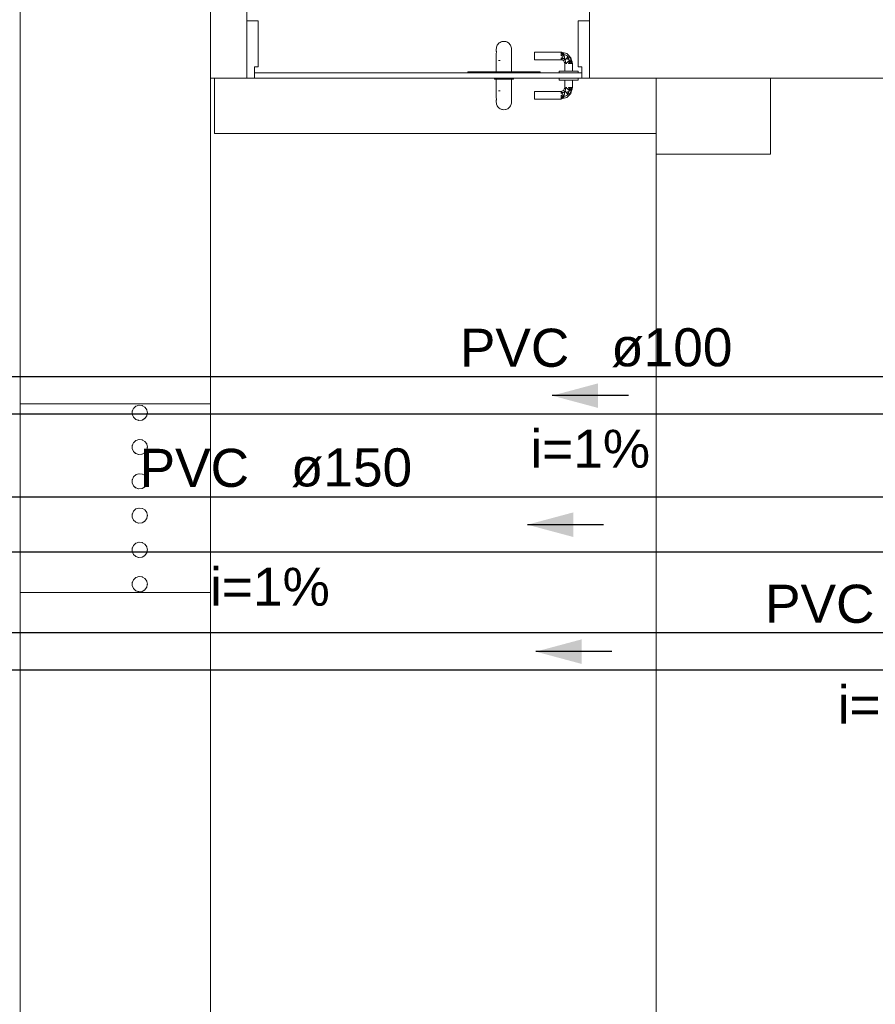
# Model space of a CAD drawing. Header units: millimetres. Extents: x -261 to 187, y -214 to 106.
# Tile 630 of 656: x -218.79 to -216.53, y 14.84 to 17.43. Entities that reach past the tile are written whole.
import ezdxf

# ---------------------------------------------------------------- set-up
doc = ezdxf.new("R2010")
doc.units = ezdxf.units.MM
doc.header["$LTSCALE"] = 0.005
doc.header["$MEASUREMENT"] = 0
doc.linetypes.add('NULL', pattern=[0])
for name, color, linetype, lineweight in [('AP-Condutos', 4, 'Continuous', 25), ('AP-Sentido conduto', 9, 'Continuous', 30), ('AP-Textos conduto', 7, 'Continuous', 9), ('IFC-Elemento construtivo genérico-Contorno', 9, 'Continuous', 5), ('IFC-Laje-Contorno', 9, 'Continuous', 5), ('IFC-Parede padrão-Contorno', 9, 'Continuous', 5), ('IFC-Parede-Contorno', 9, 'Continuous', 5), ('IFC-Pilar-Contorno', 9, 'Continuous', 5), ('IFC-Porta-Contorno', 9, 'Continuous', 5), ('IFC-Viga-Contorno', 9, 'Continuous', 5)]:
    doc.layers.add(name, color=color, linetype=linetype, lineweight=lineweight)
doc.styles.add('Arial', font='arial.ttf')

msp = doc.modelspace()

# ---------------------------------------------------------------- hatches: boundary and pattern name
at = {"layer": 'AP-Sentido conduto', "linetype": 'Continuous'}
for points in [[(-217.3843, 16.4459), (-217.2633, 16.4135), (-217.2633, 16.4783)], [(-217.4495, 16.1064), (-217.3286, 16.074), (-217.3286, 16.1388)], [(-217.4273, 15.7725), (-217.3063, 15.74), (-217.3063, 15.8049)]]:
    msp.add_hatch(color=7, dxfattribs=at).paths.add_polyline_path(points)

# ---------------------------------------------------------------- linework, layer by layer
at = {"layer": 'AP-Condutos'}
for p, q in [((-212.7635, 16.495), (-221.8436, 16.495)), ((-212.7635, 16.3968), (-221.8436, 16.3968)), ((-213.0715, 16.179), (-221.949, 16.179)), ((-213.0715, 16.0337), (-221.949, 16.0337)), ((-212.8525, 15.8216), (-221.8406, 15.8216)), ((-212.8525, 15.7234), (-221.8406, 15.7234))]:
    msp.add_line(p, q, dxfattribs=at)
at = {"layer": 'AP-Sentido conduto'}
for points in [[(-217.1839, 16.4459), (-217.3843, 16.4459)], [(-217.2492, 16.1064), (-217.4495, 16.1064)], [(-217.2269, 15.7725), (-217.4273, 15.7725)]]:
    msp.add_lwpolyline(points, dxfattribs=at)
at = {"layer": 'IFC-Elemento construtivo genérico-Contorno', "lineweight": 5}
for p, q in [((-218.489, 16.405), (-218.4886, 16.4058)), ((-218.489, 16.3976), (-218.489, 16.405)), ((-218.489, 16.3966), (-218.489, 16.3976)), ((-218.489, 16.3966), (-218.4856, 16.389)), ((-218.489, 16.3966), (-218.4859, 16.3899)), ((-218.4886, 16.4058), (-218.4856, 16.4126)), ((-218.4856, 16.4126), (-218.4849, 16.4132)), ((-218.4849, 16.4132), (-218.4794, 16.4182)), ((-218.4794, 16.4182), (-218.4785, 16.4185)), ((-218.4785, 16.4185), (-218.4714, 16.4207)), ((-218.4714, 16.4207), (-218.4705, 16.4206)), ((-218.4705, 16.4206), (-218.4632, 16.4199)), ((-218.4632, 16.4199), (-218.4624, 16.4194)), ((-218.4624, 16.4194), (-218.4559, 16.4157)), ((-218.4559, 16.4157), (-218.4554, 16.415)), ((-218.4559, 16.4157), (-218.451, 16.409)), ((-218.4554, 16.415), (-218.451, 16.409)), ((-218.451, 16.409), (-218.4509, 16.4081)), ((-218.451, 16.3927), (-218.4495, 16.3999)), ((-218.4509, 16.4081), (-218.4493, 16.4008)), ((-218.4495, 16.3999), (-218.4493, 16.4008)), ((-218.4859, 16.3899), (-218.4856, 16.389)), ((-218.4856, 16.389), (-218.4794, 16.3835)), ((-218.4856, 16.389), (-218.4801, 16.3841)), ((-218.4801, 16.3841), (-218.4794, 16.3835)), ((-218.4794, 16.3835), (-218.4714, 16.3809)), ((-218.4794, 16.3835), (-218.4723, 16.3812)), ((-218.4723, 16.3812), (-218.4714, 16.3809)), ((-218.4714, 16.3809), (-218.4632, 16.3818)), ((-218.4714, 16.3809), (-218.4641, 16.3817)), ((-218.4641, 16.3817), (-218.4632, 16.3818)), ((-218.4632, 16.3818), (-218.4559, 16.3859)), ((-218.4632, 16.3818), (-218.4567, 16.3855)), ((-218.4567, 16.3855), (-218.4559, 16.3859)), ((-218.4559, 16.3859), (-218.4516, 16.3919)), ((-218.4516, 16.3919), (-218.451, 16.3927)), ((-218.4886, 16.3156), (-218.4856, 16.3224)), ((-218.4856, 16.3224), (-218.4849, 16.323)), ((-218.4849, 16.323), (-218.4794, 16.328)), ((-218.4794, 16.328), (-218.4785, 16.3283)), ((-218.4785, 16.3283), (-218.4714, 16.3306)), ((-218.4714, 16.3306), (-218.4705, 16.3305)), ((-218.4705, 16.3305), (-218.4632, 16.3297)), ((-218.4632, 16.3297), (-218.4624, 16.3292)), ((-218.4624, 16.3292), (-218.4559, 16.3255)), ((-218.4559, 16.3255), (-218.4554, 16.3248)), ((-218.4559, 16.3255), (-218.451, 16.3188)), ((-218.4554, 16.3248), (-218.451, 16.3188)), ((-218.451, 16.3188), (-218.4509, 16.3179)), ((-218.489, 16.3148), (-218.4886, 16.3156)), ((-218.489, 16.3074), (-218.489, 16.3148)), ((-218.489, 16.3065), (-218.489, 16.3074)), ((-218.489, 16.3065), (-218.4856, 16.2989)), ((-218.489, 16.3065), (-218.4859, 16.2997)), ((-218.4859, 16.2997), (-218.4856, 16.2989)), ((-218.4856, 16.2989), (-218.4794, 16.2933)), ((-218.4856, 16.2989), (-218.4801, 16.2939)), ((-218.4801, 16.2939), (-218.4794, 16.2933)), ((-218.4794, 16.2933), (-218.4714, 16.2907)), ((-218.4794, 16.2933), (-218.4723, 16.291)), ((-218.4632, 16.2916), (-218.4559, 16.2958)), ((-218.4632, 16.2916), (-218.4567, 16.2953)), ((-218.4567, 16.2953), (-218.4559, 16.2958)), ((-218.4559, 16.2958), (-218.4516, 16.3018)), ((-218.4516, 16.3018), (-218.451, 16.3025)), ((-218.451, 16.3025), (-218.4495, 16.3097)), ((-218.4509, 16.3179), (-218.4493, 16.3106)), ((-218.4495, 16.3097), (-218.4493, 16.3106)), ((-218.4723, 16.291), (-218.4714, 16.2907)), ((-218.4714, 16.2907), (-218.4632, 16.2916)), ((-218.4714, 16.2907), (-218.4641, 16.2915)), ((-218.4641, 16.2915), (-218.4632, 16.2916)), ((-218.489, 16.2246), (-218.4886, 16.2255)), ((-218.489, 16.2172), (-218.489, 16.2246)), ((-218.489, 16.2163), (-218.489, 16.2172)), ((-218.489, 16.2163), (-218.4856, 16.2087)), ((-218.489, 16.2163), (-218.4859, 16.2095)), ((-218.4886, 16.2255), (-218.4856, 16.2323)), ((-218.4856, 16.2323), (-218.4849, 16.2329)), ((-218.4849, 16.2329), (-218.4794, 16.2378)), ((-218.4794, 16.2378), (-218.4785, 16.2381)), ((-218.4785, 16.2381), (-218.4714, 16.2404)), ((-218.4714, 16.2404), (-218.4705, 16.2403)), ((-218.4705, 16.2403), (-218.4632, 16.2395)), ((-218.4632, 16.2395), (-218.4624, 16.2391)), ((-218.4624, 16.2391), (-218.4559, 16.2354)), ((-218.4559, 16.2354), (-218.4554, 16.2346)), ((-218.4559, 16.2354), (-218.451, 16.2286)), ((-218.4554, 16.2346), (-218.451, 16.2286)), ((-218.451, 16.2286), (-218.4509, 16.2277)), ((-218.451, 16.2123), (-218.4495, 16.2196)), ((-218.4509, 16.2277), (-218.4493, 16.2205)), ((-218.4495, 16.2196), (-218.4493, 16.2205)), ((-218.4859, 16.2095), (-218.4856, 16.2087)), ((-218.4856, 16.2087), (-218.4794, 16.2031)), ((-218.4856, 16.2087), (-218.4801, 16.2037)), ((-218.4801, 16.2037), (-218.4794, 16.2031)), ((-218.4794, 16.2031), (-218.4714, 16.2005)), ((-218.4794, 16.2031), (-218.4723, 16.2008)), ((-218.4723, 16.2008), (-218.4714, 16.2005)), ((-218.4714, 16.2005), (-218.4632, 16.2014)), ((-218.4714, 16.2005), (-218.4641, 16.2013)), ((-218.4641, 16.2013), (-218.4632, 16.2014)), ((-218.4632, 16.2014), (-218.4559, 16.2056)), ((-218.4632, 16.2014), (-218.4567, 16.2051)), ((-218.4567, 16.2051), (-218.4559, 16.2056)), ((-218.4559, 16.2056), (-218.4516, 16.2116)), ((-218.4516, 16.2116), (-218.451, 16.2123)), ((-218.4886, 16.1353), (-218.4856, 16.1421)), ((-218.4856, 16.1421), (-218.4849, 16.1427)), ((-218.4849, 16.1427), (-218.4794, 16.1477)), ((-218.4794, 16.1477), (-218.4785, 16.1479)), ((-218.4785, 16.1479), (-218.4714, 16.1502)), ((-218.4714, 16.1502), (-218.4705, 16.1501)), ((-218.4705, 16.1501), (-218.4632, 16.1494)), ((-218.4632, 16.1494), (-218.4624, 16.1489)), ((-218.4624, 16.1489), (-218.4559, 16.1452)), ((-218.4559, 16.1452), (-218.4554, 16.1444)), ((-218.4559, 16.1452), (-218.451, 16.1385)), ((-218.4554, 16.1444), (-218.451, 16.1385)), ((-218.451, 16.1385), (-218.4509, 16.1376)), ((-218.4509, 16.1376), (-218.4493, 16.1303)), ((-218.489, 16.1345), (-218.4886, 16.1353)), ((-218.489, 16.127), (-218.489, 16.1345)), ((-218.489, 16.1261), (-218.489, 16.127)), ((-218.489, 16.1261), (-218.4856, 16.1185)), ((-218.489, 16.1261), (-218.4859, 16.1194)), ((-218.4859, 16.1194), (-218.4856, 16.1185)), ((-218.4856, 16.1185), (-218.4794, 16.1129)), ((-218.4856, 16.1185), (-218.4801, 16.1136)), ((-218.4801, 16.1136), (-218.4794, 16.1129)), ((-218.4794, 16.1129), (-218.4714, 16.1104)), ((-218.4794, 16.1129), (-218.4723, 16.1107)), ((-218.4714, 16.1104), (-218.4632, 16.1112)), ((-218.4714, 16.1104), (-218.4641, 16.1111)), ((-218.4641, 16.1111), (-218.4632, 16.1112)), ((-218.4632, 16.1112), (-218.4559, 16.1154)), ((-218.4632, 16.1112), (-218.4567, 16.1149)), ((-218.4567, 16.1149), (-218.4559, 16.1154)), ((-218.4559, 16.1154), (-218.4516, 16.1214)), ((-218.4516, 16.1214), (-218.451, 16.1222)), ((-218.451, 16.1222), (-218.4495, 16.1294)), ((-218.4495, 16.1294), (-218.4493, 16.1303)), ((-218.4723, 16.1107), (-218.4714, 16.1104)), ((-218.4785, 16.0578), (-218.4714, 16.0601)), ((-218.4714, 16.0601), (-218.4705, 16.06)), ((-218.4705, 16.06), (-218.4632, 16.0592)), ((-218.489, 16.0443), (-218.4886, 16.0451)), ((-218.489, 16.0369), (-218.489, 16.0443)), ((-218.489, 16.036), (-218.489, 16.0369)), ((-218.489, 16.036), (-218.4856, 16.0283)), ((-218.489, 16.036), (-218.4859, 16.0292)), ((-218.4886, 16.0451), (-218.4856, 16.0519)), ((-218.4856, 16.0519), (-218.4849, 16.0525)), ((-218.4849, 16.0525), (-218.4794, 16.0575)), ((-218.4794, 16.0575), (-218.4785, 16.0578)), ((-218.4632, 16.0592), (-218.4624, 16.0587)), ((-218.4624, 16.0587), (-218.4559, 16.055)), ((-218.4559, 16.055), (-218.4554, 16.0543)), ((-218.4559, 16.055), (-218.451, 16.0483)), ((-218.4554, 16.0543), (-218.451, 16.0483)), ((-218.451, 16.0483), (-218.4509, 16.0474)), ((-218.451, 16.032), (-218.4495, 16.0392)), ((-218.4509, 16.0474), (-218.4493, 16.0401)), ((-218.4495, 16.0392), (-218.4493, 16.0401)), ((-218.4859, 16.0292), (-218.4856, 16.0283)), ((-218.4856, 16.0283), (-218.4794, 16.0228)), ((-218.4856, 16.0283), (-218.4801, 16.0234)), ((-218.4801, 16.0234), (-218.4794, 16.0228)), ((-218.4794, 16.0228), (-218.4714, 16.0202)), ((-218.4794, 16.0228), (-218.4723, 16.0205)), ((-218.4723, 16.0205), (-218.4714, 16.0202)), ((-218.4714, 16.0202), (-218.4632, 16.0211)), ((-218.4714, 16.0202), (-218.4641, 16.021)), ((-218.4641, 16.021), (-218.4632, 16.0211)), ((-218.4632, 16.0211), (-218.4559, 16.0252)), ((-218.4632, 16.0211), (-218.4567, 16.0248)), ((-218.4567, 16.0248), (-218.4559, 16.0252)), ((-218.4559, 16.0252), (-218.4516, 16.0312)), ((-218.4516, 16.0312), (-218.451, 16.032)), ((-218.4886, 15.955), (-218.4856, 15.9617)), ((-218.4856, 15.9617), (-218.4849, 15.9623)), ((-218.4849, 15.9623), (-218.4794, 15.9673)), ((-218.4794, 15.9673), (-218.4785, 15.9676)), ((-218.4785, 15.9676), (-218.4714, 15.9699)), ((-218.4714, 15.9699), (-218.4705, 15.9698)), ((-218.4705, 15.9698), (-218.4632, 15.969)), ((-218.4632, 15.969), (-218.4624, 15.9686)), ((-218.4624, 15.9686), (-218.4559, 15.9648)), ((-218.4559, 15.9648), (-218.4554, 15.9641)), ((-218.4559, 15.9648), (-218.451, 15.9581)), ((-218.4554, 15.9641), (-218.451, 15.9581)), ((-218.451, 15.9581), (-218.4509, 15.9572)), ((-218.4509, 15.9572), (-218.4493, 15.95)), ((-218.489, 15.9541), (-218.4886, 15.955)), ((-218.489, 15.9467), (-218.489, 15.9541)), ((-218.489, 15.9458), (-218.489, 15.9467)), ((-218.489, 15.9458), (-218.4856, 15.9382)), ((-218.489, 15.9458), (-218.4859, 15.939)), ((-218.4859, 15.939), (-218.4856, 15.9382)), ((-218.4856, 15.9382), (-218.4794, 15.9326)), ((-218.4856, 15.9382), (-218.4801, 15.9332)), ((-218.4801, 15.9332), (-218.4794, 15.9326)), ((-218.4794, 15.9326), (-218.4714, 15.93)), ((-218.4794, 15.9326), (-218.4723, 15.9303)), ((-218.4723, 15.9303), (-218.4714, 15.93)), ((-218.4714, 15.93), (-218.4632, 15.9309)), ((-218.4714, 15.93), (-218.4641, 15.9308)), ((-218.4641, 15.9308), (-218.4632, 15.9309)), ((-218.4632, 15.9309), (-218.4559, 15.9351)), ((-218.4632, 15.9309), (-218.4567, 15.9346)), ((-218.4567, 15.9346), (-218.4559, 15.9351)), ((-218.4559, 15.9351), (-218.4516, 15.9411)), ((-218.4516, 15.9411), (-218.451, 15.9418)), ((-218.451, 15.9418), (-218.4495, 15.9491)), ((-218.4495, 15.9491), (-218.4493, 15.95))]:
    msp.add_line(p, q, dxfattribs=at)
at = {"layer": 'IFC-Laje-Contorno', "lineweight": 5}
for p, q in [((-217.3676, 17.2812), (-217.366, 17.2812)), ((-217.3159, 17.2812), (-217.1105, 17.2812)), ((-217.1105, 17.2811), (-217.1105, 17.2812)), ((-218.2834, 15.1866), (-218.2834, 17.1572)), ((-217.1105, 14.7495), (-217.1105, 17.0808))]:
    msp.add_line(p, q, dxfattribs=at)
at = {"layer": 'IFC-Parede padrão-Contorno', "lineweight": 5}
for p, q in [((-218.2834, 16.479), (-218.2834, 18.5937)), ((-218.7843, 16.479), (-218.7843, 18.3192)), ((-218.7843, 16.4244), (-218.7843, 16.479)), ((-218.2834, 16.4244), (-218.2834, 16.479)), ((-218.7843, 15.9284), (-218.7843, 16.4244)), ((-218.7843, 16.4244), (-218.7292, 16.4244)), ((-218.7292, 16.4244), (-218.2834, 16.4244)), ((-218.2834, 15.9284), (-218.2834, 16.4244)), ((-218.7843, 15.9284), (-218.2834, 15.9284)), ((-218.7843, 15.9284), (-218.7292, 15.9284)), ((-218.7843, 15.4156), (-218.7843, 15.9284)), ((-218.7292, 15.9284), (-218.2834, 15.9284)), ((-218.2834, 15.4156), (-218.2834, 15.9284)), ((-218.7843, 14.776), (-218.7843, 15.4156)), ((-218.2834, 14.776), (-218.2834, 15.4156))]:
    msp.add_line(p, q, dxfattribs=at)
at = {"layer": 'IFC-Parede-Contorno', "lineweight": 5}
for p, q in [((-218.1876, 17.4315), (-218.1876, 17.7821)), ((-218.1876, 17.3871), (-218.1876, 17.7821)), ((-217.2858, 17.3871), (-217.2858, 17.7821)), ((-218.1876, 17.2812), (-218.1876, 17.3871)), ((-218.2834, 17.2812), (-218.2274, 17.2812)), ((-218.2274, 17.2812), (-218.1876, 17.2812)), ((-217.2858, 17.2812), (-214.2659, 17.2812))]:
    msp.add_line(p, q, dxfattribs=at)
at = {"layer": 'IFC-Pilar-Contorno', "lineweight": 5}
for p, q in [((-217.1105, 17.154), (-217.1105, 17.2812)), ((-217.1105, 17.2811), (-217.0172, 17.2811)), ((-217.0172, 17.2811), (-217.0006, 17.2811)), ((-217.0006, 17.2811), (-216.8099, 17.2811)), ((-216.8099, 17.2701), (-216.8099, 17.2812)), ((-216.8099, 17.2079), (-216.8099, 17.2701)), ((-216.8099, 17.0808), (-216.8099, 17.2079)), ((-217.1105, 17.0918), (-217.1105, 17.154)), ((-217.1105, 17.0808), (-217.1105, 17.0918)), ((-217.1105, 17.0808), (-216.9198, 17.0808)), ((-216.9198, 17.0808), (-216.8265, 17.0808)), ((-216.8265, 17.0808), (-216.8099, 17.0808))]:
    msp.add_line(p, q, dxfattribs=at)
at = {"layer": 'IFC-Porta-Contorno', "lineweight": 5}
for p, q in [((-218.1876, 17.4315), (-218.1635, 17.4315)), ((-218.1876, 17.313), (-218.1876, 17.4315)), ((-218.1635, 17.4315), (-218.1575, 17.4315)), ((-218.1575, 17.4074), (-218.1575, 17.4315)), ((-218.1575, 17.3112), (-218.1575, 17.4074)), ((-217.3159, 17.3353), (-217.3159, 17.4315)), ((-217.3159, 17.4315), (-217.3099, 17.4315)), ((-217.3099, 17.4315), (-217.2858, 17.4315)), ((-217.2858, 17.2812), (-217.2858, 17.3997)), ((-217.5313, 17.3578), (-217.5309, 17.361)), ((-217.5313, 17.3578), (-217.5311, 17.3604)), ((-217.5313, 17.3578), (-217.5313, 17.3557)), ((-217.5313, 17.3527), (-217.5313, 17.3557)), ((-217.5311, 17.3604), (-217.5306, 17.363)), ((-217.5309, 17.361), (-217.5306, 17.363)), ((-217.5306, 17.363), (-217.5298, 17.3655)), ((-217.5298, 17.3655), (-217.5286, 17.3678)), ((-217.5286, 17.3678), (-217.5272, 17.37)), ((-217.5272, 17.37), (-217.5254, 17.372)), ((-217.5254, 17.372), (-217.5235, 17.3737)), ((-217.5235, 17.3737), (-217.5213, 17.3752)), ((-217.5213, 17.3752), (-217.5189, 17.3763)), ((-217.5189, 17.3763), (-217.5165, 17.3772)), ((-217.5165, 17.3772), (-217.5152, 17.3775)), ((-217.5152, 17.3775), (-217.5113, 17.3778)), ((-217.5113, 17.3778), (-217.5074, 17.3775)), ((-217.5074, 17.3775), (-217.5061, 17.3772)), ((-217.5061, 17.3772), (-217.5036, 17.3763)), ((-217.5036, 17.3763), (-217.5013, 17.3752)), ((-217.5013, 17.3752), (-217.4991, 17.3737)), ((-217.4991, 17.3737), (-217.4971, 17.372)), ((-217.4971, 17.372), (-217.4954, 17.37)), ((-217.4954, 17.37), (-217.4939, 17.3678)), ((-217.4939, 17.3678), (-217.4928, 17.3655)), ((-217.4939, 17.3678), (-217.4931, 17.366)), ((-217.4931, 17.366), (-217.4919, 17.363)), ((-217.4928, 17.3655), (-217.4919, 17.363)), ((-217.4919, 17.363), (-217.4914, 17.3604)), ((-217.4914, 17.3604), (-217.4912, 17.3578)), ((-217.4913, 17.3558), (-217.4912, 17.3578)), ((-217.4913, 17.3558), (-217.4912, 17.3546)), ((-217.4913, 17.3503), (-217.4912, 17.3546)), ((-217.5313, 17.3527), (-217.5311, 17.3489)), ((-217.5313, 17.343), (-217.531, 17.3524)), ((-217.5313, 17.343), (-217.5313, 17.3355)), ((-217.5313, 17.3277), (-217.5313, 17.3355)), ((-217.4913, 17.3503), (-217.4912, 17.3421)), ((-217.4913, 17.3344), (-217.4912, 17.3421)), ((-217.4913, 17.3344), (-217.4912, 17.3277)), ((-217.4311, 17.3498), (-217.361, 17.3498)), ((-217.4311, 17.3494), (-217.4311, 17.3498)), ((-217.4311, 17.3484), (-217.4311, 17.3494)), ((-217.4311, 17.3469), (-217.4311, 17.3484)), ((-217.4311, 17.3448), (-217.4311, 17.3469)), ((-217.4311, 17.3424), (-217.4311, 17.3448)), ((-217.4311, 17.3398), (-217.4311, 17.3424)), ((-217.4311, 17.3372), (-217.4311, 17.3398)), ((-217.4311, 17.3348), (-217.4311, 17.3372)), ((-217.4311, 17.3327), (-217.4311, 17.3348)), ((-217.4311, 17.3311), (-217.4311, 17.3327)), ((-217.4311, 17.3301), (-217.4311, 17.3311)), ((-217.4311, 17.3297), (-217.4311, 17.3301)), ((-217.4311, 17.3297), (-217.361, 17.3297)), ((-217.361, 17.3498), (-217.3589, 17.3492)), ((-217.361, 17.3448), (-217.3567, 17.3486)), ((-217.361, 17.3469), (-217.361, 17.3484)), ((-217.361, 17.3448), (-217.3525, 17.3475)), ((-217.361, 17.3398), (-217.3525, 17.3475)), ((-217.361, 17.3448), (-217.361, 17.3469)), ((-217.361, 17.3424), (-217.361, 17.3448)), ((-217.361, 17.3311), (-217.3527, 17.3431)), ((-217.361, 17.3398), (-217.3527, 17.3431)), ((-217.361, 17.3398), (-217.361, 17.3424)), ((-217.361, 17.3327), (-217.361, 17.3348)), ((-217.361, 17.3311), (-217.3517, 17.3343)), ((-217.361, 17.3297), (-217.3517, 17.3343)), ((-217.361, 17.3311), (-217.361, 17.3327)), ((-217.361, 17.3297), (-217.3575, 17.3283)), ((-217.3589, 17.3492), (-217.3567, 17.3486)), ((-217.3567, 17.3486), (-217.3525, 17.3475)), ((-217.3539, 17.3268), (-217.3517, 17.3343)), ((-217.3527, 17.3431), (-217.3455, 17.3407)), ((-217.3527, 17.3431), (-217.3517, 17.3343)), ((-217.3525, 17.3475), (-217.346, 17.3458)), ((-217.3517, 17.3343), (-217.35, 17.3288)), ((-217.35, 17.3288), (-217.3433, 17.3368)), ((-217.35, 17.3288), (-217.3491, 17.3245)), ((-217.346, 17.3458), (-217.3432, 17.343)), ((-217.3455, 17.3407), (-217.3433, 17.3368)), ((-217.3434, 17.3303), (-217.3377, 17.3375)), ((-217.3434, 17.3303), (-217.3433, 17.3368)), ((-217.3434, 17.3303), (-217.3376, 17.3281)), ((-217.3433, 17.3368), (-217.3377, 17.3375)), ((-217.3432, 17.343), (-217.3405, 17.3403)), ((-217.3405, 17.3403), (-217.3377, 17.3375)), ((-217.3377, 17.3375), (-217.335, 17.3348)), ((-217.3376, 17.3281), (-217.335, 17.3348)), ((-217.335, 17.3348), (-217.3332, 17.3282)), ((-217.3159, 17.3112), (-217.3159, 17.3353)), ((-218.1675, 17.3112), (-218.1595, 17.3112)), ((-218.1675, 17.3051), (-218.1675, 17.3112)), ((-218.1675, 17.2812), (-218.1675, 17.3051)), ((-218.1595, 17.3112), (-218.1575, 17.3112)), ((-217.5313, 17.2977), (-217.5313, 17.3277)), ((-217.5254, 17.3277), (-217.5213, 17.3277)), ((-217.5234, 17.3277), (-217.5213, 17.3277)), ((-217.4912, 17.2977), (-217.4912, 17.3277)), ((-217.3575, 17.3283), (-217.3539, 17.3268)), ((-217.3539, 17.3268), (-217.3524, 17.3233)), ((-217.3524, 17.3233), (-217.351, 17.3197)), ((-217.351, 17.3197), (-217.3491, 17.3245)), ((-217.351, 17.2997), (-217.351, 17.3197)), ((-217.3491, 17.3245), (-217.348, 17.3197)), ((-217.348, 17.3197), (-217.3376, 17.3281)), ((-217.348, 17.3197), (-217.346, 17.3197)), ((-217.341, 17.3197), (-217.3332, 17.3282)), ((-217.341, 17.3197), (-217.3376, 17.3281)), ((-217.341, 17.3197), (-217.3384, 17.3197)), ((-217.3384, 17.3197), (-217.3359, 17.3197)), ((-217.3359, 17.3197), (-217.3332, 17.3282)), ((-217.3359, 17.3197), (-217.3321, 17.324)), ((-217.3359, 17.3197), (-217.3339, 17.3197)), ((-217.3339, 17.3197), (-217.3323, 17.3197)), ((-217.3332, 17.3282), (-217.3321, 17.324)), ((-217.3321, 17.324), (-217.3315, 17.3219)), ((-217.3315, 17.3219), (-217.3309, 17.3197)), ((-217.3309, 17.2997), (-217.3309, 17.3197)), ((-217.3159, 17.3112), (-217.3139, 17.3112)), ((-217.3139, 17.3112), (-217.3059, 17.3112)), ((-217.3059, 17.2873), (-217.3059, 17.3112)), ((-218.1876, 17.2812), (-218.1716, 17.2812)), ((-218.1716, 17.2812), (-218.1675, 17.2812)), ((-218.1675, 17.2947), (-217.9919, 17.2947)), ((-218.1675, 17.2812), (-217.9919, 17.2812)), ((-217.9919, 17.2947), (-217.3059, 17.2947)), ((-217.9919, 17.2812), (-217.3059, 17.2812)), ((-217.6065, 17.2977), (-217.4632, 17.2977)), ((-217.6065, 17.2954), (-217.6065, 17.2977)), ((-217.6065, 17.2947), (-217.6065, 17.2954)), ((-217.5363, 17.2782), (-217.5363, 17.2812)), ((-217.5363, 17.2782), (-217.5355, 17.2782)), ((-217.5355, 17.2782), (-217.533, 17.2782)), ((-217.533, 17.2782), (-217.529, 17.2782)), ((-217.5313, 17.2481), (-217.5313, 17.2782)), ((-217.529, 17.2782), (-217.5238, 17.2782)), ((-217.5238, 17.2782), (-217.5178, 17.2782)), ((-217.5178, 17.2782), (-217.5113, 17.2782)), ((-217.5113, 17.2782), (-217.5048, 17.2782)), ((-217.5048, 17.2782), (-217.4988, 17.2782)), ((-217.4988, 17.2782), (-217.4936, 17.2782)), ((-217.4936, 17.2782), (-217.4896, 17.2782)), ((-217.4912, 17.2481), (-217.4912, 17.2782)), ((-217.4896, 17.2782), (-217.4871, 17.2782)), ((-217.4871, 17.2782), (-217.4862, 17.2782)), ((-217.4862, 17.2782), (-217.4862, 17.2812)), ((-217.4632, 17.2977), (-217.4161, 17.2977)), ((-217.4161, 17.2969), (-217.4161, 17.2977)), ((-217.4161, 17.2947), (-217.4161, 17.2969)), ((-217.366, 17.2947), (-217.366, 17.2997)), ((-217.366, 17.2997), (-217.3651, 17.2997)), ((-217.366, 17.2762), (-217.366, 17.2812)), ((-217.3651, 17.2997), (-217.3626, 17.2997)), ((-217.3626, 17.2997), (-217.3587, 17.2997)), ((-217.3587, 17.2997), (-217.3535, 17.2997)), ((-217.3535, 17.2997), (-217.3474, 17.2997)), ((-217.348, 17.2997), (-217.346, 17.2997)), ((-217.3474, 17.2997), (-217.341, 17.2997)), ((-217.341, 17.2997), (-217.3345, 17.2997)), ((-217.3359, 17.2997), (-217.3339, 17.2997)), ((-217.3345, 17.2997), (-217.3284, 17.2997)), ((-217.3284, 17.2997), (-217.3232, 17.2997)), ((-217.3232, 17.2997), (-217.3193, 17.2997)), ((-217.3193, 17.2997), (-217.3168, 17.2997)), ((-217.3168, 17.2997), (-217.3159, 17.2997)), ((-217.3159, 17.2947), (-217.3159, 17.2997)), ((-217.3159, 17.2762), (-217.3159, 17.2812)), ((-217.3059, 17.2839), (-217.3059, 17.2947)), ((-217.3059, 17.2812), (-217.3059, 17.2873)), ((-217.3059, 17.2812), (-217.3018, 17.2812)), ((-217.3018, 17.2812), (-217.2858, 17.2812)), ((-217.366, 17.2762), (-217.3651, 17.2762)), ((-217.3651, 17.2762), (-217.3626, 17.2762)), ((-217.3626, 17.2762), (-217.3587, 17.2762)), ((-217.3587, 17.2762), (-217.3535, 17.2762)), ((-217.3539, 17.2491), (-217.3524, 17.2526)), ((-217.3535, 17.2762), (-217.3474, 17.2762)), ((-217.3524, 17.2526), (-217.351, 17.2561)), ((-217.351, 17.2561), (-217.351, 17.2762)), ((-217.351, 17.2561), (-217.3491, 17.2513)), ((-217.35, 17.2471), (-217.3491, 17.2513)), ((-217.3491, 17.2513), (-217.348, 17.2561)), ((-217.348, 17.2561), (-217.346, 17.2561)), ((-217.348, 17.2561), (-217.3376, 17.2478)), ((-217.3474, 17.2762), (-217.341, 17.2762)), ((-217.341, 17.2762), (-217.3345, 17.2762)), ((-217.341, 17.2561), (-217.3384, 17.2561)), ((-217.341, 17.2561), (-217.3376, 17.2478)), ((-217.341, 17.2561), (-217.3332, 17.2476)), ((-217.3384, 17.2561), (-217.3359, 17.2561)), ((-217.3359, 17.2561), (-217.3339, 17.2561)), ((-217.3359, 17.2561), (-217.3332, 17.2476)), ((-217.3359, 17.2561), (-217.3321, 17.2519)), ((-217.3345, 17.2762), (-217.3284, 17.2762)), ((-217.3339, 17.2561), (-217.3323, 17.2561)), ((-217.3332, 17.2476), (-217.3321, 17.2519)), ((-217.3321, 17.2519), (-217.3315, 17.254)), ((-217.3315, 17.254), (-217.3309, 17.2561)), ((-217.3309, 17.2561), (-217.3309, 17.2762)), ((-217.3284, 17.2762), (-217.3232, 17.2762)), ((-217.3232, 17.2762), (-217.3193, 17.2762)), ((-217.3193, 17.2762), (-217.3168, 17.2762)), ((-217.3168, 17.2762), (-217.3159, 17.2762)), ((-217.5313, 17.2481), (-217.5313, 17.2403)), ((-217.5313, 17.2329), (-217.5313, 17.2403)), ((-217.5313, 17.2329), (-217.531, 17.2235)), ((-217.5313, 17.2232), (-217.5311, 17.227)), ((-217.5254, 17.2481), (-217.5213, 17.2481)), ((-217.5234, 17.2481), (-217.5213, 17.2481)), ((-217.4913, 17.2415), (-217.4912, 17.2481)), ((-217.4913, 17.2415), (-217.4912, 17.2338)), ((-217.4913, 17.2256), (-217.4912, 17.2338)), ((-217.4913, 17.2256), (-217.4912, 17.2213)), ((-217.4311, 17.2461), (-217.361, 17.2461)), ((-217.4311, 17.2458), (-217.4311, 17.2461)), ((-217.4311, 17.2448), (-217.4311, 17.2458)), ((-217.4311, 17.2432), (-217.4311, 17.2448)), ((-217.4311, 17.2411), (-217.4311, 17.2432)), ((-217.4311, 17.2387), (-217.4311, 17.2411)), ((-217.4311, 17.2361), (-217.4311, 17.2387)), ((-217.4311, 17.2335), (-217.4311, 17.2361)), ((-217.4311, 17.2311), (-217.4311, 17.2335)), ((-217.4311, 17.229), (-217.4311, 17.2311)), ((-217.4311, 17.2274), (-217.4311, 17.229)), ((-217.4311, 17.2264), (-217.4311, 17.2274)), ((-217.4311, 17.2261), (-217.4311, 17.2264)), ((-217.4311, 17.2261), (-217.361, 17.2261)), ((-217.361, 17.2461), (-217.3575, 17.2476)), ((-217.361, 17.2461), (-217.3517, 17.2416)), ((-217.361, 17.2448), (-217.3517, 17.2416)), ((-217.361, 17.2448), (-217.3527, 17.2328)), ((-217.361, 17.2432), (-217.361, 17.2448)), ((-217.361, 17.2411), (-217.361, 17.2432)), ((-217.361, 17.2361), (-217.3527, 17.2328)), ((-217.361, 17.2361), (-217.3525, 17.2284)), ((-217.361, 17.2335), (-217.361, 17.2361)), ((-217.361, 17.2311), (-217.361, 17.2335)), ((-217.361, 17.2311), (-217.3567, 17.2272)), ((-217.361, 17.2311), (-217.3525, 17.2284)), ((-217.361, 17.229), (-217.361, 17.2311)), ((-217.361, 17.2274), (-217.361, 17.229)), ((-217.361, 17.2261), (-217.3589, 17.2267)), ((-217.3589, 17.2267), (-217.3567, 17.2272)), ((-217.3575, 17.2476), (-217.3539, 17.2491)), ((-217.3567, 17.2272), (-217.3525, 17.2284)), ((-217.3539, 17.2491), (-217.3517, 17.2416)), ((-217.3527, 17.2328), (-217.3517, 17.2416)), ((-217.3527, 17.2328), (-217.3455, 17.2351)), ((-217.3525, 17.2284), (-217.346, 17.2301)), ((-217.3517, 17.2416), (-217.35, 17.2471)), ((-217.35, 17.2471), (-217.3433, 17.2391)), ((-217.346, 17.2301), (-217.3405, 17.2356)), ((-217.346, 17.2301), (-217.3432, 17.2329)), ((-217.3455, 17.2351), (-217.3433, 17.2391)), ((-217.3434, 17.2456), (-217.3376, 17.2478)), ((-217.3434, 17.2456), (-217.3433, 17.2391)), ((-217.3434, 17.2456), (-217.3377, 17.2384)), ((-217.3433, 17.2391), (-217.3377, 17.2384)), ((-217.3432, 17.2329), (-217.3405, 17.2356)), ((-217.3405, 17.2356), (-217.3377, 17.2384)), ((-217.3377, 17.2384), (-217.335, 17.2411)), ((-217.3376, 17.2478), (-217.335, 17.2411)), ((-217.335, 17.2411), (-217.3332, 17.2476)), ((-217.5313, 17.2232), (-217.5313, 17.2202)), ((-217.5313, 17.2181), (-217.5313, 17.2202)), ((-217.5313, 17.2181), (-217.5311, 17.2155)), ((-217.5313, 17.2181), (-217.5309, 17.2149)), ((-217.5311, 17.2155), (-217.5306, 17.2129)), ((-217.5309, 17.2149), (-217.5306, 17.2129)), ((-217.5306, 17.2129), (-217.5298, 17.2104)), ((-217.5298, 17.2104), (-217.5286, 17.208)), ((-217.5286, 17.208), (-217.5272, 17.2059)), ((-217.5272, 17.2059), (-217.5254, 17.2039)), ((-217.5254, 17.2039), (-217.5235, 17.2022)), ((-217.5235, 17.2022), (-217.5213, 17.2007)), ((-217.5213, 17.2007), (-217.5189, 17.1996)), ((-217.5189, 17.1996), (-217.5165, 17.1987)), ((-217.5061, 17.1987), (-217.5036, 17.1996)), ((-217.5036, 17.1996), (-217.5013, 17.2007)), ((-217.5013, 17.2007), (-217.4991, 17.2022)), ((-217.4991, 17.2022), (-217.4971, 17.2039)), ((-217.4971, 17.2039), (-217.4954, 17.2059)), ((-217.4954, 17.2059), (-217.4939, 17.208)), ((-217.4939, 17.208), (-217.4928, 17.2104)), ((-217.4939, 17.208), (-217.4931, 17.2099)), ((-217.4931, 17.2099), (-217.4919, 17.2129)), ((-217.4928, 17.2104), (-217.4919, 17.2129)), ((-217.4919, 17.2129), (-217.4914, 17.2155)), ((-217.4914, 17.2155), (-217.4912, 17.2181)), ((-217.4913, 17.2201), (-217.4912, 17.2213)), ((-217.4913, 17.2201), (-217.4912, 17.2181)), ((-217.5165, 17.1987), (-217.5152, 17.1984)), ((-217.5152, 17.1984), (-217.5113, 17.198)), ((-217.5113, 17.198), (-217.5074, 17.1984)), ((-217.5074, 17.1984), (-217.5061, 17.1987))]:
    msp.add_line(p, q, dxfattribs=at)
at = {"layer": 'IFC-Viga-Contorno', "lineweight": 5}
for q in [(-218.2727, 17.2812), (-217.1105, 17.1351)]:
    msp.add_line((-218.2727, 17.1351), q, dxfattribs=at)

# ---------------------------------------------------------------- texts
at = {"layer": 'AP-Textos conduto', "linetype": 'NULL', "char_height": 0.10019, "line_spacing_factor": 0.6, "style": 'Arial'}
for s, insert, width, attachment_point in [('PVC', (-217.3392, 16.5204), 0.575792, 9), ('ø100', (-217.229, 16.5204), 0.637953, 7), ('i=1%', (-217.2841, 16.2552), 0.630163, 8), ('PVC', (-218.1818, 16.2044), 0.575792, 9), ('ø150', (-218.0716, 16.2044), 0.637953, 7), ('i=1%', (-218.1267, 15.8921), 0.630163, 8), ('PVC', (-216.6803, 15.8469), 0.575792, 8), ('i=1%', (-216.4755, 15.5818), 0.630163, 8)]:
    msp.add_mtext(s, dxfattribs=dict(at, insert=insert, width=width, attachment_point=attachment_point))

doc.saveas('drawing.dxf')
